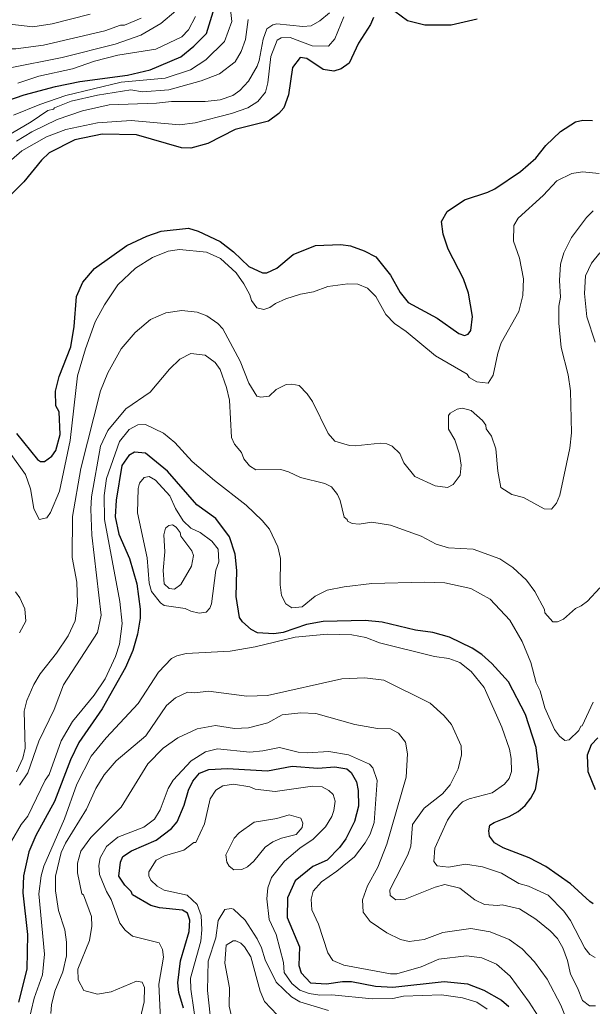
# Model space of a CAD drawing. Extents: x 673.3 to 698.5, y 6984.3 to 7012.3.
# Drawn here: x 682.735 to 683.926, y 6988.138 to 6990.189 of the extents above; entities that cross this region are included whole.
import ezdxf

# ---------------------------------------------------------------- set-up
doc = ezdxf.new("R2010")
doc.units = 0
doc.header["$LTSCALE"] = 0.032
doc.layers.add('1', color=7, linetype='Continuous', lineweight=25)
doc.layers.add('2', color=7, linetype='Continuous', lineweight=13)

msp = doc.modelspace()

# ---------------------------------------------------------------- linework, layer by layer
at = {"layer": '1'}
for points in [[(682.6941, 6990.0155), (682.7436, 6990.0328), (682.8087, 6990.0507), (682.8595, 6990.0608), (682.959, 6990.0742), (683.0063, 6990.0852), (683.0696, 6990.1124), (683.097, 6990.1341), (683.1229, 6990.1609), (683.14, 6990.2149)], [(683.6866, 6990.1901), (683.6323, 6990.1776), (683.5775, 6990.1776), (683.5415, 6990.1867), (683.5019, 6990.2164)], [(683.471, 6990.1938), (683.4644, 6990.1793), (683.4396, 6990.1402), (683.4199, 6990.0987), (683.4032, 6990.0874), (683.3883, 6990.0825), (683.3661, 6990.0858), (683.3322, 6990.1088), (683.3179, 6990.1106), (683.3019, 6990.0902), (683.2939, 6990.033), (683.284, 6990.0059), (683.2739, 6989.9941), (683.2519, 6989.9781), (683.1827, 6989.9609), (683.1263, 6989.9319), (683.0905, 6989.922), (683.071, 6989.9227), (682.9778, 6989.9496), (682.9058, 6989.9512), (682.8495, 6989.9393), (682.7957, 6989.9123), (682.7797, 6989.8973), (682.7431, 6989.8521), (682.6714, 6989.7824)], [(682.728, 6989.3288), (682.7718, 6989.2744), (682.778, 6989.2706), (682.7861, 6989.2705), (682.8013, 6989.2813), (682.81, 6989.2932), (682.8189, 6989.3268), (682.8164, 6989.3736), (682.81, 6989.3864), (682.8092, 6989.4167), (682.8169, 6989.447), (682.8412, 6989.5089), (682.8475, 6989.5515), (682.8524, 6989.6138), (682.8656, 6989.6437), (682.8904, 6989.6716), (682.9575, 6989.7194), (682.9987, 6989.7394), (683.0286, 6989.7494), (683.0858, 6989.7558), (683.1062, 6989.7494), (683.1518, 6989.7283), (683.1792, 6989.7066), (683.211, 6989.6758), (683.2398, 6989.663), (683.249, 6989.663), (683.2697, 6989.6729), (683.3036, 6989.7012), (683.3503, 6989.72), (683.4028, 6989.7217), (683.4232, 6989.719), (683.4512, 6989.7089), (683.4754, 6989.6963), (683.5058, 6989.6583), (683.5261, 6989.622), (683.5429, 6989.6013), (683.603, 6989.5687), (683.6484, 6989.5365), (683.6601, 6989.5323), (683.6675, 6989.5352), (683.6734, 6989.5431), (683.6765, 6989.5721), (683.6685, 6989.6203), (683.6577, 6989.6502), (683.626, 6989.7121), (683.6158, 6989.7432), (683.6126, 6989.7694), (683.6243, 6989.7906), (683.6603, 6989.8144), (683.7085, 6989.8305), (683.7232, 6989.8378), (683.777, 6989.8735), (683.8086, 6989.901), (683.8294, 6989.9274), (683.86, 6989.9571), (683.891, 6989.977), (683.9062, 6989.9806), (683.9268, 6989.9797)], [(683.1919, 6988.946), (683.1848, 6988.9896), (683.1863, 6989.0438), (683.1831, 6989.0779), (683.1708, 6989.1141), (683.1423, 6989.1523), (683.1029, 6989.1804), (683.0423, 6989.2507), (682.9964, 6989.2875), (682.9732, 6989.29), (682.9618, 6989.2828), (682.9467, 6989.2624), (682.9354, 6989.1903), (682.9331, 6989.1557), (682.9407, 6989.1194), (682.963, 6989.0688), (682.9779, 6989.016), (682.9851, 6988.9634), (682.9851, 6988.9444), (682.9796, 6988.9113), (682.9696, 6988.8776), (682.9549, 6988.8418), (682.9063, 6988.756), (682.8575, 6988.686), (682.8402, 6988.6499), (682.8067, 6988.5632), (682.7682, 6988.4929), (682.7538, 6988.459), (682.7426, 6988.4091), (682.7409, 6988.3738), (682.7506, 6988.287), (682.749, 6988.2147), (682.7319, 6988.1463)], [(683.9279, 6988.3505), (683.9209, 6988.3551), (683.8808, 6988.392), (683.8295, 6988.4279), (683.7949, 6988.4461), (683.7404, 6988.4673), (683.7228, 6988.4777), (683.7123, 6988.4915), (683.7111, 6988.5026), (683.7127, 6988.514), (683.7218, 6988.52), (683.7529, 6988.5322), (683.772, 6988.5429), (683.7863, 6988.5552), (683.7981, 6988.5702), (683.8078, 6988.5884), (683.8151, 6988.6294), (683.8094, 6988.6756), (683.7872, 6988.7446), (683.7517, 6988.8125), (683.7171, 6988.8505), (683.6959, 6988.8691), (683.6763, 6988.8822), (683.6291, 6988.9051), (683.5942, 6988.9152), (683.558, 6988.9197), (683.4889, 6988.9366), (683.4537, 6988.9398), (683.3658, 6988.938), (683.3316, 6988.9317), (683.2831, 6988.9152), (683.2636, 6988.9122), (683.2293, 6988.9144), (683.2159, 6988.9213), (683.198, 6988.9371), (683.1919, 6988.946)], [(683.9375, 6988.6957), (683.9237, 6988.6815), (683.9152, 6988.6596), (683.9167, 6988.6261), (683.9323, 6988.5885)], [(683.0755, 6988.1336), (683.0658, 6988.1661), (683.0634, 6988.1863), (683.0693, 6988.2322), (683.0871, 6988.2928), (683.0886, 6988.3164), (683.0838, 6988.3309), (683.0731, 6988.3371), (683.0253, 6988.342), (683.0074, 6988.3469), (682.9692, 6988.3696), (682.9662, 6988.3764), (682.9531, 6988.3894), (682.9405, 6988.4078), (682.9443, 6988.4374), (682.9494, 6988.4487), (682.9671, 6988.4605), (683.0188, 6988.4831), (683.0503, 6988.5076), (683.062, 6988.521), (683.0765, 6988.5557), (683.0859, 6988.5873), (683.095, 6988.6056), (683.1084, 6988.6224), (683.128, 6988.6303), (683.167, 6988.632), (683.2501, 6988.6272), (683.3016, 6988.6368), (683.355, 6988.6329), (683.3902, 6988.6352), (683.4154, 6988.6313), (683.4241, 6988.6239), (683.4355, 6988.6043), (683.4388, 6988.5861), (683.4395, 6988.5538), (683.4315, 6988.5215), (683.4129, 6988.4857), (683.3999, 6988.4677), (683.3744, 6988.4415), (683.3446, 6988.4285), (683.3077, 6988.3982), (683.2921, 6988.3629), (683.2913, 6988.3219), (683.3164, 6988.2614), (683.3156, 6988.2226), (683.3203, 6988.2071), (683.3399, 6988.1864), (683.3727, 6988.1841), (683.4059, 6988.1889), (683.4248, 6988.1889), (683.4749, 6988.1791), (683.5112, 6988.1776), (683.6176, 6988.1889), (683.6665, 6988.1841), (683.7004, 6988.1713), (683.7371, 6988.1505), (683.7523, 6988.1368)]]:
    msp.add_lwpolyline(points, dxfattribs=at)
at = {"layer": '2'}
for points in [[(683.17, 6990.2416), (683.1756, 6990.1853), (683.1604, 6990.1437), (683.1219, 6990.1057), (683.0897, 6990.0853), (683.037, 6990.0679), (682.9459, 6990.0591), (682.8306, 6990.0317), (682.7761, 6990.0132), (682.7215, 6989.9908)], [(682.3873, 6990.2165), (682.3759, 6990.1612), (682.3484, 6990.0753), (682.3451, 6990.0497), (682.3473, 6990.0291), (682.3666, 6990.0064), (682.388, 6989.9985), (682.4319, 6990.0041), (682.4648, 6990.0196), (682.4816, 6990.0248), (682.5449, 6990.0654), (682.626, 6990.1084), (682.651, 6990.115), (682.6718, 6990.1171), (682.7134, 6990.1287), (682.7266, 6990.1284), (682.7843, 6990.1362), (682.9118, 6990.166), (682.9445, 6990.1776), (682.9524, 6990.1779), (682.9874, 6990.1922)], [(683.0596, 6990.2075), (683.0281, 6990.1816), (682.9863, 6990.1574), (682.9329, 6990.1383), (682.8231, 6990.1108), (682.7113, 6990.0882)], [(683.3791, 6990.2035), (683.3592, 6990.1868), (683.341, 6990.1767), (683.3237, 6990.1753), (683.2698, 6990.181), (683.2613, 6990.1784), (683.2491, 6990.1701), (683.2409, 6990.1486), (683.2327, 6990.1044), (683.2283, 6990.0924), (683.2103, 6990.0615), (683.1925, 6990.0421), (683.1781, 6990.0319), (683.1516, 6990.0229), (683.1201, 6990.0192), (683.0501, 6990.0189), (683.0191, 6990.0156), (682.9206, 6990.0123), (682.8654, 6990.0001), (682.8127, 6989.9819), (682.7599, 6989.9563), (682.7276, 6989.937)], [(682.8812, 6990.2011), (682.8022, 6990.181), (682.7618, 6990.1745), (682.7074, 6990.181), (682.6727, 6990.1801), (682.6489, 6990.1765), (682.6298, 6990.1651), (682.5889, 6990.1256), (682.5637, 6990.1123), (682.5365, 6990.1031), (682.5096, 6990.0995), (682.4709, 6990.1052), (682.4585, 6990.1093), (682.4343, 6990.1325), (682.421, 6990.1592), (682.4187, 6990.1757), (682.4198, 6990.198)], [(682.653, 6989.9154), (682.7582, 6989.9767), (682.793, 6990.0008), (682.8049, 6990.0034), (682.8067, 6990.0061), (682.8413, 6990.0197), (682.8967, 6990.0327), (682.9658, 6990.0432), (682.9902, 6990.0393), (683.0449, 6990.0433), (683.1124, 6990.0624), (683.1505, 6990.0767), (683.1829, 6990.1016), (683.1955, 6990.1229), (683.2041, 6990.1478), (683.21, 6990.1894)], [(682.7013, 6989.884), (682.7387, 6989.9164), (682.7903, 6989.9454), (682.8306, 6989.9609), (682.8964, 6989.9748), (682.9664, 6989.9798), (683.0668, 6989.9709), (683.0994, 6989.9748), (683.1752, 6989.9945), (683.2094, 6990.006), (683.2303, 6990.0189), (683.2457, 6990.0385), (683.2507, 6990.0577), (683.2572, 6990.1128), (683.27, 6990.1465), (683.2789, 6990.1519), (683.2972, 6990.1524), (683.3433, 6990.1352), (683.3768, 6990.1346), (683.3905, 6990.1497), (683.4093, 6990.1954)], [(682.7305, 6990.0572), (682.7745, 6990.0719), (682.844, 6990.0868), (682.8902, 6990.1028), (682.9385, 6990.1157), (683.0176, 6990.1277), (683.0721, 6990.1539), (683.0857, 6990.1684), (683.1001, 6990.1962)], [(683.9404, 6989.8698), (683.906, 6989.873), (683.8834, 6989.8698), (683.852, 6989.8539), (683.8237, 6989.824), (683.7717, 6989.7767), (683.7629, 6989.7615), (683.762, 6989.7284), (683.7744, 6989.6933)], [(683.5098, 6989.3024), (683.5253, 6989.2874), (683.5338, 6989.2677), (683.5568, 6989.2396), (683.599, 6989.2198), (683.6249, 6989.2167), (683.6367, 6989.2227), (683.6514, 6989.2424), (683.6529, 6989.2626), (683.6495, 6989.2857), (683.64, 6989.3157), (683.6268, 6989.3375), (683.6267, 6989.366), (683.63, 6989.371), (683.6446, 6989.3796), (683.6557, 6989.3811), (683.6738, 6989.3769), (683.6975, 6989.3561), (683.7042, 6989.3459), (683.7053, 6989.3387), (683.7166, 6989.3229), (683.7253, 6989.2971), (683.7295, 6989.2503), (683.7355, 6989.2165), (683.7585, 6989.2018), (683.7827, 6989.1954), (683.8259, 6989.1721), (683.8411, 6989.1717), (683.8514, 6989.1841), (683.8582, 6989.2007), (683.8793, 6989.2981), (683.8825, 6989.3301), (683.8809, 6989.4176), (683.8761, 6989.451), (683.8615, 6989.5079), (683.8566, 6989.5581), (683.8567, 6989.5934), (683.8597, 6989.6123), (683.8581, 6989.6467), (683.8598, 6989.6812), (683.8666, 6989.7043), (683.8827, 6989.7366), (683.9139, 6989.7781), (683.9276, 6989.7917)], [(683.7744, 6989.6933), (683.7832, 6989.6502), (683.7817, 6989.616), (683.7731, 6989.5826), (683.7366, 6989.5174), (683.7295, 6989.4955), (683.7199, 6989.4502), (683.7096, 6989.4334), (683.6855, 6989.4362), (683.6696, 6989.4454), (683.6659, 6989.4519), (683.5998, 6989.4903), (683.5387, 6989.541), (683.5145, 6989.5572), (683.4964, 6989.5764), (683.4756, 6989.6139), (683.458, 6989.6313), (683.4379, 6989.6393), (683.417, 6989.6401), (683.3758, 6989.6346), (683.346, 6989.6236), (683.3189, 6989.6188), (683.2883, 6989.609), (683.2667, 6989.5989), (683.255, 6989.5906), (683.2423, 6989.5866), (683.2278, 6989.5899), (683.2168, 6989.6056), (683.2133, 6989.6171), (683.2009, 6989.6402), (683.1848, 6989.6628), (683.1521, 6989.693), (683.1229, 6989.7062), (683.0667, 6989.7111), (683.0433, 6989.7078), (683.011, 6989.695), (682.9752, 6989.6728), (682.9387, 6989.6378), (682.9112, 6989.5963), (682.8917, 6989.5609), (682.8714, 6989.5049), (682.8546, 6989.4486), (682.8394, 6989.3141), (682.8174, 6989.2088), (682.7986, 6989.1646), (682.7911, 6989.1534), (682.7753, 6989.15), (682.7642, 6989.1728), (682.7571, 6989.2134), (682.7468, 6989.2438), (682.713, 6989.2902)], [(683.9317, 6989.519), (683.9145, 6989.5712), (683.9096, 6989.6197), (683.912, 6989.6569), (683.9247, 6989.6827), (683.9421, 6989.7044)], [(682.7276, 6988.6253), (682.741, 6988.6533), (682.7457, 6988.6741), (682.7441, 6988.7515), (682.7496, 6988.7737), (682.7638, 6988.8065), (682.7774, 6988.829), (682.8108, 6988.8722), (682.835, 6988.9082), (682.8496, 6988.9393), (682.8549, 6988.9766), (682.8532, 6989.0196), (682.8435, 6989.0711), (682.8442, 6989.1561), (682.8614, 6989.2561), (682.9029, 6989.4173), (682.9177, 6989.4549), (682.9459, 6989.5048), (682.9751, 6989.539), (683.0064, 6989.566), (683.0384, 6989.58), (683.0721, 6989.5847), (683.1038, 6989.5814), (683.1242, 6989.5735), (683.147, 6989.5572), (683.1569, 6989.5465), (683.1935, 6989.4792), (683.2114, 6989.4336), (683.2279, 6989.4065), (683.2366, 6989.4041), (683.2534, 6989.4063), (683.268, 6989.4204), (683.289, 6989.4308), (683.3006, 6989.4316), (683.3163, 6989.4285), (683.3329, 6989.4115), (683.3438, 6989.3953), (683.3762, 6989.3289), (683.39, 6989.3128), (683.4211, 6989.3038), (683.4328, 6989.3031), (683.485, 6989.3088), (683.4988, 6989.3071), (683.5098, 6989.3024)], [(682.7341, 6988.5976), (682.7511, 6988.6232), (682.7742, 6988.689), (682.8062, 6988.7548), (682.8254, 6988.8059), (682.8963, 6988.9146), (682.9037, 6988.9508), (682.8843, 6989.1171), (682.8825, 6989.1711), (682.8841, 6989.1968), (682.9023, 6989.3021), (682.918, 6989.3348), (682.9553, 6989.3797), (683.0063, 6989.4147), (683.046, 6989.4624), (683.068, 6989.4836), (683.0905, 6989.4952), (683.1203, 6989.4919)], [(683.1203, 6989.4919), (683.1411, 6989.4761), (683.1515, 6989.462), (683.1648, 6989.4247), (683.1708, 6989.3978), (683.1753, 6989.3204), (683.1815, 6989.3064), (683.1961, 6989.2891), (683.2012, 6989.2759), (683.2127, 6989.2615), (683.2261, 6989.2533), (683.2776, 6989.2541), (683.2941, 6989.2491), (683.3185, 6989.2369), (683.3697, 6989.225), (683.3833, 6989.2178), (683.3955, 6989.202), (683.4011, 6989.1897), (683.41, 6989.1546), (683.4158, 6989.1499), (683.4164, 6989.1464), (683.4265, 6989.1413), (683.4411, 6989.1402), (683.4676, 6989.1442), (683.5062, 6989.1384), (683.5701, 6989.1151), (683.6012, 6989.0983), (683.6268, 6989.0912), (683.6782, 6989.088), (683.7338, 6989.0683), (683.761, 6989.0501), (683.7889, 6989.0236), (683.8062, 6988.9999), (683.8269, 6988.9624), (683.8273, 6988.9557), (683.8437, 6988.9369), (683.8539, 6988.9373), (683.8663, 6988.9423), (683.8913, 6988.9648), (683.9032, 6988.9701), (683.9163, 6988.9801), (683.9419, 6989.0077)], [(682.7174, 6988.4808), (682.7378, 6988.5155), (682.7514, 6988.5327), (682.7876, 6988.6081), (682.7956, 6988.6195), (682.8208, 6988.6893), (682.8441, 6988.7295), (682.8894, 6988.7845), (682.9126, 6988.8185), (682.934, 6988.865), (682.9419, 6988.8907), (682.9476, 6988.9333), (682.9426, 6988.9795), (682.911, 6989.1499), (682.9103, 6989.1998), (682.9152, 6989.2349), (682.9425, 6989.3122), (682.9626, 6989.3374), (682.9802, 6989.3468), (682.996, 6989.3472), (683.0335, 6989.3297), (683.0572, 6989.31), (683.0932, 6989.2706), (683.1397, 6989.2307), (683.2056, 6989.1794), (683.2389, 6989.1478), (683.2541, 6989.1299), (683.2718, 6989.0929), (683.2775, 6989.0688), (683.2767, 6989.0138), (683.2796, 6988.9917), (683.2886, 6988.9745), (683.3007, 6988.9659), (683.322, 6988.9683), (683.3493, 6988.9902), (683.3745, 6989.0028), (683.4097, 6989.0099)], [(683.4097, 6989.0099), (683.4675, 6989.0171), (683.5762, 6989.0197), (683.6189, 6989.018), (683.6731, 6989.0066), (683.7138, 6988.9839), (683.7543, 6988.9403), (683.7798, 6988.8961), (683.7982, 6988.8525), (683.8092, 6988.8101), (683.8173, 6988.7935), (683.827, 6988.758), (683.8477, 6988.7132), (683.8577, 6988.6991), (683.8686, 6988.6906), (683.8782, 6988.6915), (683.898, 6988.7113), (683.9019, 6988.7203), (683.9047, 6988.721), (683.928, 6988.7702)], [(682.7255, 6988.9994), (682.735, 6988.9872), (682.745, 6988.964), (682.7473, 6988.9386), (682.7337, 6988.914)], [(683.9317, 6988.2391), (683.921, 6988.2453), (683.9102, 6988.2584), (683.8809, 6988.316), (683.8665, 6988.3353), (683.8343, 6988.3683), (683.7933, 6988.3875), (683.7729, 6988.3932), (683.7371, 6988.4144), (683.6975, 6988.4276), (683.6619, 6988.4333), (683.6267, 6988.4268), (683.6031, 6988.4296), (683.5966, 6988.4383), (683.5982, 6988.4662), (683.6246, 6988.5248), (683.6376, 6988.5442), (683.6558, 6988.5625), (683.67, 6988.5692), (683.7176, 6988.5816), (683.7432, 6988.5993), (683.753, 6988.6114), (683.7581, 6988.626), (683.7572, 6988.6529), (683.7535, 6988.6725), (683.7376, 6988.7183), (683.7012, 6988.8008), (683.6743, 6988.8337), (683.6505, 6988.8522), (683.6275, 6988.8609), (683.5978, 6988.8649), (683.4833, 6988.8932), (683.4548, 6988.9048), (683.4255, 6988.9097), (683.3742, 6988.9112), (683.3078, 6988.9054), (683.2245, 6988.885), (683.1722, 6988.8763), (683.081, 6988.8715), (683.0612, 6988.8666), (683.0507, 6988.8607), (683.023, 6988.8326), (682.9807, 6988.7675), (682.9144, 6988.6957), (682.8835, 6988.6575), (682.8534, 6988.5994), (682.8279, 6988.5277), (682.785, 6988.4287), (682.7788, 6988.4089), (682.7743, 6988.3717), (682.7864, 6988.2462), (682.7822, 6988.2026), (682.7648, 6988.1545), (682.7518, 6988.1016)], [(682.7994, 6988.1222), (682.8008, 6988.1407), (682.8078, 6988.1687), (682.8242, 6988.2094), (682.832, 6988.2425), (682.832, 6988.2707), (682.8287, 6988.2964), (682.8155, 6988.3365), (682.8093, 6988.3773), (682.8093, 6988.4078), (682.821, 6988.457), (682.8301, 6988.4765), (682.8737, 6988.5476), (682.8928, 6988.5907), (682.9101, 6988.6187), (682.9352, 6988.648), (682.9972, 6988.7001), (683.04, 6988.7633), (683.0586, 6988.7787), (683.0837, 6988.7907), (683.0991, 6988.7892), (683.1271, 6988.7932), (683.2069, 6988.7822), (683.2504, 6988.7841), (683.4048, 6988.8185), (683.4528, 6988.8208), (683.4925, 6988.816), (683.5887, 6988.7679), (683.6168, 6988.7423), (683.6329, 6988.7238), (683.653, 6988.679), (683.6538, 6988.6602), (683.6468, 6988.6313), (683.6303, 6988.5981), (683.6141, 6988.5794), (683.576, 6988.5493), (683.552, 6988.5154), (683.5486, 6988.4707), (683.5425, 6988.4522), (683.5048, 6988.3795), (683.5051, 6988.3679), (683.5172, 6988.359), (683.5368, 6988.36), (683.5992, 6988.3852), (683.6193, 6988.3908), (683.6503, 6988.3835), (683.6818, 6988.3592), (683.7019, 6988.3494), (683.7285, 6988.347), (683.7384, 6988.3485), (683.7746, 6988.3403), (683.8083, 6988.3186), (683.8383, 6988.2944), (683.8537, 6988.2782), (683.8647, 6988.2588), (683.8744, 6988.2329), (683.8807, 6988.2042), (683.8955, 6988.1762), (683.9059, 6988.1497), (683.9204, 6988.1385), (683.9324, 6988.1386)], [(683.8881, 6988.0703), (683.8609, 6988.1396), (683.8324, 6988.1942), (683.8056, 6988.2302), (683.7799, 6988.2573), (683.7534, 6988.2767), (683.7138, 6988.2924), (683.6733, 6988.2996), (683.6147, 6988.2907), (683.5759, 6988.2761), (683.5452, 6988.2722), (683.527, 6988.2767), (683.4983, 6988.2902), (683.4638, 6988.3139), (683.4492, 6988.3336), (683.4478, 6988.3591), (683.4585, 6988.3883), (683.4801, 6988.4266), (683.4986, 6988.475), (683.5389, 6988.614), (683.5414, 6988.6627), (683.5373, 6988.6866), (683.5227, 6988.7058), (683.506, 6988.7142), (683.4789, 6988.7151), (683.4316, 6988.7237), (683.3508, 6988.7467), (683.3193, 6988.7476), (683.2809, 6988.7435), (683.2508, 6988.727), (683.2105, 6988.7166), (683.1812, 6988.7151), (683.1421, 6988.7215), (683.1035, 6988.7143), (683.0635, 6988.6959), (683.033, 6988.6742), (683.0013, 6988.6415), (682.9456, 6988.5516), (682.8825, 6988.4886), (682.862, 6988.4604), (682.8549, 6988.4352), (682.8549, 6988.4151), (682.8638, 6988.3716), (682.867, 6988.3695), (682.8841, 6988.3241), (682.8849, 6988.304), (682.8794, 6988.2742), (682.8556, 6988.2147), (682.856, 6988.1927), (682.8679, 6988.1703), (682.8962, 6988.1629), (682.9251, 6988.1676), (682.9773, 6988.1897), (682.9893, 6988.1879), (682.9941, 6988.1764), (682.9932, 6988.1466), (682.9853, 6988.1114)], [(683.0299, 6988.0668), (683.0242, 6988.1837), (683.034, 6988.2394), (683.0316, 6988.2554), (683.025, 6988.2694), (682.9695, 6988.2836), (682.9539, 6988.296), (682.943, 6988.3101), (682.9251, 6988.3595), (682.9152, 6988.3762), (682.9002, 6988.4114), (682.8989, 6988.4303), (682.902, 6988.446), (682.9152, 6988.4699), (682.9387, 6988.4894), (682.9925, 6988.5099), (683.0148, 6988.5267), (683.0269, 6988.5462), (683.0435, 6988.5907), (683.0537, 6988.6077), (683.0913, 6988.6478), (683.121, 6988.6668), (683.1462, 6988.6726), (683.2134, 6988.6662), (683.2403, 6988.6687), (683.2748, 6988.6758), (683.3137, 6988.6657), (683.3325, 6988.6645), (683.3775, 6988.6677)], [(683.3775, 6988.6677), (683.4187, 6988.6606), (683.4621, 6988.6413), (683.4691, 6988.6331), (683.4787, 6988.6073), (683.4721, 6988.5194), (683.464, 6988.4952), (683.4536, 6988.4775), (683.4312, 6988.4485), (683.3947, 6988.4183), (683.3622, 6988.3966), (683.3449, 6988.377), (683.3411, 6988.3603), (683.3427, 6988.3381), (683.356, 6988.3085), (683.3756, 6988.2485), (683.3863, 6988.2327), (683.4092, 6988.2228), (683.5059, 6988.2052), (683.5191, 6988.2053), (683.5697, 6988.2193), (683.6068, 6988.2354), (683.6645, 6988.2426), (683.6962, 6988.238), (683.7265, 6988.225), (683.7549, 6988.2001), (683.7948, 6988.1464), (683.8136, 6988.1168)], [(683.2506, 6988.3842), (683.2587, 6988.4056), (683.2854, 6988.4396), (683.3177, 6988.4662), (683.3454, 6988.4849), (683.371, 6988.5108), (683.3838, 6988.532), (683.3884, 6988.5446), (683.3907, 6988.564), (683.3869, 6988.5783), (683.3776, 6988.5865), (683.3637, 6988.5936), (683.3438, 6988.5953), (683.266, 6988.584), (683.2248, 6988.5894), (683.2137, 6988.5937), (683.1796, 6988.5994), (683.157, 6988.5961), (683.1423, 6988.5872), (683.1305, 6988.569), (683.1191, 6988.5173), (683.1009, 6988.4784), (683.0968, 6988.4779), (683.0763, 6988.4625), (683.0358, 6988.4507), (683.0184, 6988.4412), (683.0031, 6988.4174), (683.0032, 6988.4086), (683.0077, 6988.3995), (683.0208, 6988.3871), (683.0352, 6988.3787), (683.0831, 6988.3683), (683.104, 6988.3492), (683.1121, 6988.3262), (683.1138, 6988.2964), (683.1112, 6988.273), (683.0902, 6988.1961), (683.0905, 6988.1733), (683.1032, 6988.0869)], [(683.7073, 6988.1313), (683.6858, 6988.146), (683.656, 6988.1554), (683.6124, 6988.1611), (683.5332, 6988.1588), (683.5107, 6988.154), (683.468, 6988.1532), (683.384, 6988.1612), (683.3589, 6988.1606), (683.3367, 6988.1639), (683.3177, 6988.1709), (683.3005, 6988.1847), (683.285, 6988.2076), (683.2834, 6988.2286), (683.2685, 6988.2867), (683.2538, 6988.3179), (683.2491, 6988.361), (683.2506, 6988.3842)], [(683.131, 6988.1189), (683.1253, 6988.1701), (683.1269, 6988.2316), (683.1423, 6988.2802), (683.1472, 6988.3156), (683.1617, 6988.3385), (683.1747, 6988.3412), (683.1794, 6988.3397), (683.2036, 6988.3165), (683.2285, 6988.278), (683.2376, 6988.259), (683.2452, 6988.234), (683.2684, 6988.1876), (683.3001, 6988.1574), (683.3175, 6988.147), (683.3772, 6988.1286)], [(683.27, 6988.1199), (683.2442, 6988.1475), (683.2352, 6988.1692), (683.2152, 6988.2401), (683.2022, 6988.2611), (683.1944, 6988.2687), (683.1845, 6988.2736), (683.1787, 6988.2734), (683.1644, 6988.2645), (683.1614, 6988.2274), (683.1708, 6988.1762), (683.1704, 6988.1379), (683.1758, 6988.1132)]]:
    msp.add_lwpolyline(points, dxfattribs=at)
for points in [[(683.108, 6988.9553), (683.0908, 6988.9592), (683.0788, 6988.965), (683.0353, 6988.9712), (683.0273, 6988.9768), (683.0089, 6988.9999), (683.0037, 6989.0173), (682.9999, 6989.0699), (682.9795, 6989.164), (682.9808, 6989.2141), (682.9837, 6989.2251), (682.9938, 6989.2375), (683.0041, 6989.2393), (683.0168, 6989.2316), (683.047, 6989.1988), (683.0586, 6989.1725), (683.0746, 6989.1468), (683.0907, 6989.1316), (683.11, 6989.1229), (683.1346, 6989.1047), (683.1473, 6989.0884), (683.149, 6989.0617), (683.1424, 6989.0443), (683.1334, 6988.9743), (683.13, 6988.9658), (683.1225, 6988.9571)], [(683.0922, 6989.0526), (683.0959, 6989.0751), (683.0928, 6989.0844), (683.0696, 6989.1151), (683.0682, 6989.123), (683.06, 6989.1336), (683.0525, 6989.1385), (683.0447, 6989.1376), (683.0377, 6989.1318), (683.0341, 6989.1179), (683.0365, 6989.0825), (683.0332, 6989.044), (683.035, 6989.0163), (683.0453, 6989.0063), (683.0565, 6989.0052), (683.0697, 6989.0146)], [(683.2084, 6988.4278), (683.2214, 6988.4391), (683.2456, 6988.4682), (683.2611, 6988.4795), (683.2791, 6988.487), (683.3101, 6988.4945), (683.3224, 6988.5092), (683.3238, 6988.5186), (683.3197, 6988.5285), (683.2949, 6988.5357), (683.2697, 6988.5278), (683.2224, 6988.5204), (683.1912, 6988.4984), (683.1808, 6988.4874), (683.1636, 6988.4528), (683.1653, 6988.4372), (683.1701, 6988.4291), (683.1801, 6988.421), (683.197, 6988.422)]]:
    msp.add_lwpolyline(points, close=True, dxfattribs=at)

doc.saveas('drawing.dxf')
